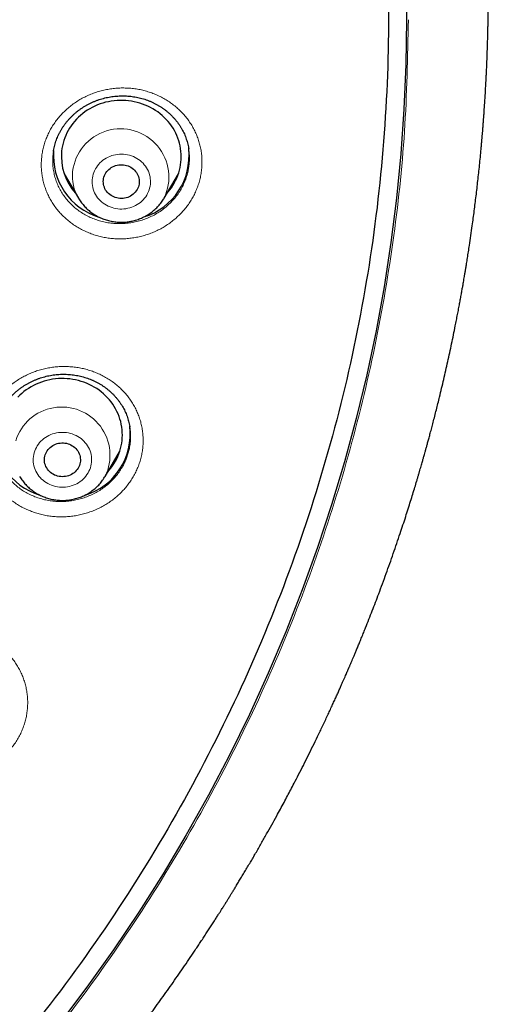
# Model space of a CAD drawing. Header units: millimetres. Extents: x 8 to 436, y 12 to 764.
# Tile 497 of 656: x 268 to 279, y 685 to 710. Entities that reach past the tile are written whole.
import ezdxf

# ---------------------------------------------------------------- set-up
doc = ezdxf.new("R2010")
doc.units = ezdxf.units.MM

msp = doc.modelspace()

# ---------------------------------------------------------------- linework, layer by layer
at = {"color": 7, "linetype": 'Continuous', "lineweight": 30}
for p, q in [((272.001, 706.718), (272, 706.724)), ((268.885, 706.096), (269.245, 705.487)), ((271.384, 705.487), (271.744, 706.096)), ((269.912, 698.531), (270.271, 699.141)), ((269.912, 698.531), (269.911, 698.529))]:
    msp.add_line(p, q, dxfattribs=at)
at = {"color": 252, "linetype": 'Continuous', "lineweight": 0}
for p, q in [((271.641, 705.869), (271.571, 705.804)), ((270.17, 698.915), (270.1, 698.849))]:
    msp.add_line(p, q, dxfattribs=at)
at = {"color": 7, "linetype": 'Continuous', "lineweight": 30, "flags": 128}
for points in [[(277.434, 711.069), (277.45, 709.951), (277.434, 708.833), (277.388, 707.716), (277.31, 706.6), (277.201, 705.486), (277.061, 704.376), (276.89, 703.27), (276.689, 702.168), (276.457, 701.071), (276.194, 699.981), (275.901, 698.897), (275.578, 697.821), (275.226, 696.753), (274.843, 695.694), (274.431, 694.645), (273.99, 693.607), (273.521, 692.579), (273.023, 691.564), (272.496, 690.561), (271.942, 689.572), (271.361, 688.596), (270.752, 687.635), (270.118, 686.69), (269.457, 685.76), (268.77, 684.847)], [(271.459, 705.613), (271.483, 705.64), (271.527, 705.694), (271.568, 705.75), (271.606, 705.808), (271.642, 705.867), (271.674, 705.929), (271.703, 705.991), (271.729, 706.055), (271.751, 706.119), (271.77, 706.185), (271.786, 706.252), (271.799, 706.319), (271.807, 706.386), (271.813, 706.454), (271.815, 706.522), (271.813, 706.59), (271.808, 706.658), (271.799, 706.726), (271.787, 706.793), (271.772, 706.86), (271.753, 706.925), (271.73, 706.99), (271.705, 707.054), (271.676, 707.116), (271.644, 707.178), (271.609, 707.237), (271.571, 707.295), (271.529, 707.351), (271.486, 707.405), (271.439, 707.458), (271.39, 707.507), (271.338, 707.555), (271.284, 707.6), (271.227, 707.643), (271.169, 707.683), (271.108, 707.721), (271.046, 707.755), (270.981, 707.787), (270.916, 707.816), (270.849, 707.842), (270.78, 707.864), (270.711, 707.884), (270.641, 707.9), (270.569, 707.913), (270.498, 707.923), (270.426, 707.93), (270.353, 707.934), (270.281, 707.934), (270.208, 707.93), (270.136, 707.924), (270.064, 707.914), (269.993, 707.901), (269.923, 707.885), (269.853, 707.866), (269.785, 707.843), (269.718, 707.818), (269.652, 707.789), (269.588, 707.757), (269.525, 707.723), (269.464, 707.686), (269.406, 707.646), (269.349, 707.603), (269.295, 707.558), (269.243, 707.511), (269.193, 707.461), (269.147, 707.409), (269.102, 707.355), (269.061, 707.299), (269.023, 707.241), (268.987, 707.181), (268.955, 707.12), (268.926, 707.058), (268.9, 706.994), (268.878, 706.93), (268.859, 706.864), (268.843, 706.797), (268.831, 706.73), (268.822, 706.663), (268.822, 706.663)], [(269.867, 705.943), (269.872, 705.98), (269.882, 706.017), (269.894, 706.052), (269.91, 706.087), (269.929, 706.12), (269.951, 706.151), (269.976, 706.18), (270.003, 706.207), (270.033, 706.232), (270.065, 706.254), (270.099, 706.273), (270.135, 706.29), (270.172, 706.303), (270.21, 706.313), (270.25, 706.32), (270.289, 706.324), (270.329, 706.325), (270.369, 706.322), (270.408, 706.316), (270.446, 706.306), (270.484, 706.294), (270.52, 706.278), (270.555, 706.26), (270.587, 706.238), (270.618, 706.214), (270.646, 706.188), (270.672, 706.159), (270.695, 706.129), (270.714, 706.096), (270.731, 706.062), (270.745, 706.027), (270.755, 705.991), (270.761, 705.954), (270.764, 705.917), (270.764, 705.879), (270.76, 705.842), (270.753, 705.805), (270.742, 705.769), (270.728, 705.734), (270.71, 705.701), (270.69, 705.668), (270.666, 705.638), (270.64, 705.61), (270.611, 705.584), (270.58, 705.561), (270.547, 705.54), (270.512, 705.522), (270.476, 705.507), (270.438, 705.495), (270.399, 705.487), (270.36, 705.481), (270.32, 705.479), (270.28, 705.48), (270.241, 705.485), (270.202, 705.493), (270.164, 705.504), (270.127, 705.518), (270.092, 705.535), (270.058, 705.555), (270.026, 705.577), (269.997, 705.603), (269.97, 705.63), (269.946, 705.66), (269.924, 705.691), (269.906, 705.725), (269.891, 705.759), (269.879, 705.795), (269.871, 705.832), (269.866, 705.869), (269.865, 705.906), (269.867, 705.943)], [(269.987, 698.657), (270.007, 698.681), (270.052, 698.735), (270.093, 698.791), (270.132, 698.848), (270.167, 698.908), (270.2, 698.969), (270.229, 699.031), (270.255, 699.095), (270.278, 699.159), (270.297, 699.225), (270.313, 699.291), (270.325, 699.359), (270.335, 699.426), (270.34, 699.494), (270.342, 699.562), (270.341, 699.63), (270.336, 699.698), (270.327, 699.766), (270.316, 699.833), (270.3, 699.9), (270.282, 699.965), (270.259, 700.03), (270.234, 700.094), (270.205, 700.157), (270.174, 700.218), (270.139, 700.278), (270.101, 700.336), (270.06, 700.392), (270.016, 700.446), (269.969, 700.498), (269.92, 700.549), (269.869, 700.596), (269.815, 700.642), (269.758, 700.685), (269.7, 700.725), (269.639, 700.763), (269.577, 700.797), (269.513, 700.829), (269.447, 700.858), (269.38, 700.884), (269.312, 700.907), (269.243, 700.927), (269.173, 700.943), (269.101, 700.957), (269.03, 700.967), (268.958, 700.974), (268.885, 700.977), (268.813, 700.978), (268.74, 700.975), (268.668, 700.969), (268.596, 700.959), (268.525, 700.946), (268.455, 700.93), (268.385, 700.911), (268.317, 700.889), (268.249, 700.863), (268.184, 700.835), (268.119, 700.804), (268.057, 700.769), (267.996, 700.732), (267.937, 700.692), (267.88, 700.65), (267.826, 700.605), (267.774, 700.558), (267.724, 700.508)], [(268.412, 699.069), (268.425, 699.104), (268.441, 699.138), (268.461, 699.171), (268.484, 699.201), (268.509, 699.23), (268.537, 699.257), (268.567, 699.281), (268.6, 699.302), (268.634, 699.321), (268.671, 699.337), (268.708, 699.35), (268.746, 699.359), (268.786, 699.366), (268.825, 699.369), (268.865, 699.368), (268.905, 699.365), (268.944, 699.358), (268.982, 699.348), (269.02, 699.335), (269.055, 699.318), (269.09, 699.299), (269.122, 699.277), (269.152, 699.253), (269.18, 699.226), (269.205, 699.197), (269.227, 699.166), (269.246, 699.133), (269.262, 699.099), (269.275, 699.063), (269.284, 699.027), (269.29, 698.99), (269.292, 698.953), (269.291, 698.915), (269.286, 698.878), (269.278, 698.841), (269.267, 698.806), (269.252, 698.771), (269.234, 698.738), (269.213, 698.706), (269.188, 698.676), (269.162, 698.648), (269.132, 698.623), (269.101, 698.6), (269.067, 698.58), (269.032, 698.563), (268.995, 698.548), (268.957, 698.537), (268.918, 698.529), (268.879, 698.525), (268.839, 698.523), (268.799, 698.525), (268.76, 698.53), (268.721, 698.539), (268.683, 698.55), (268.647, 698.565), (268.612, 698.583), (268.578, 698.603), (268.547, 698.627), (268.518, 698.652), (268.492, 698.681), (268.468, 698.711), (268.448, 698.743), (268.43, 698.776), (268.416, 698.811), (268.405, 698.847), (268.397, 698.884), (268.393, 698.921), (268.392, 698.958), (268.395, 698.996), (268.402, 699.033), (268.412, 699.069)]]:
    msp.add_lwpolyline(points, dxfattribs=at)
at = {"color": 252, "linetype": 'Continuous', "lineweight": 0, "flags": 128}
for points in [[(271.042, 705.835), (271.045, 705.882), (271.044, 705.929), (271.041, 705.977), (271.034, 706.024), (271.023, 706.07), (271.009, 706.115), (270.992, 706.16), (270.971, 706.203), (270.947, 706.245), (270.921, 706.285), (270.891, 706.324), (270.859, 706.36), (270.824, 706.394), (270.786, 706.426), (270.747, 706.455), (270.705, 706.482), (270.662, 706.506), (270.617, 706.527), (270.57, 706.545), (270.522, 706.56), (270.473, 706.572), (270.424, 706.581), (270.374, 706.586), (270.323, 706.588), (270.273, 706.587), (270.223, 706.583), (270.173, 706.575), (270.124, 706.565), (270.076, 706.551), (270.029, 706.534), (269.983, 706.513), (269.939, 706.491), (269.896, 706.465), (269.856, 706.436), (269.818, 706.405), (269.782, 706.372), (269.749, 706.336), (269.718, 706.299), (269.691, 706.259), (269.666, 706.218), (269.644, 706.175), (269.626, 706.131), (269.611, 706.086), (269.599, 706.04), (269.591, 705.993), (269.586, 705.946), (269.584, 705.898), (269.586, 705.851), (269.592, 705.804), (269.601, 705.757), (269.613, 705.711), (269.629, 705.666), (269.648, 705.622), (269.67, 705.58), (269.695, 705.539), (269.723, 705.499), (269.754, 705.462), (269.788, 705.427), (269.824, 705.394), (269.862, 705.363), (269.903, 705.335), (269.946, 705.31), (269.99, 705.287), (270.036, 705.268), (270.083, 705.251), (270.131, 705.238), (270.181, 705.227), (270.23, 705.22), (270.281, 705.216), (270.331, 705.216), (270.382, 705.218), (270.432, 705.224), (270.481, 705.234), (270.53, 705.246), (270.577, 705.261), (270.624, 705.28), (270.669, 705.302), (270.712, 705.326), (270.753, 705.353), (270.792, 705.383), (270.829, 705.415), (270.864, 705.45), (270.896, 705.486), (270.925, 705.525), (270.951, 705.565), (270.974, 705.607), (270.994, 705.651), (271.011, 705.696), (271.025, 705.741), (271.035, 705.788), (271.042, 705.835)], [(269.541, 698.747), (269.554, 698.793), (269.564, 698.839), (269.57, 698.886), (269.573, 698.933), (269.572, 698.981), (269.567, 699.028), (269.56, 699.075), (269.549, 699.121), (269.534, 699.166), (269.516, 699.211), (269.495, 699.254), (269.471, 699.295), (269.444, 699.335), (269.414, 699.373), (269.381, 699.409), (269.346, 699.443), (269.308, 699.475), (269.268, 699.504), (269.226, 699.53), (269.182, 699.554), (269.137, 699.574), (269.09, 699.592), (269.042, 699.606), (268.993, 699.618), (268.944, 699.626), (268.893, 699.631), (268.843, 699.632), (268.793, 699.631), (268.742, 699.626), (268.693, 699.618), (268.644, 699.607), (268.596, 699.592), (268.549, 699.575), (268.503, 699.554), (268.46, 699.531), (268.418, 699.505), (268.378, 699.476), (268.34, 699.444), (268.304, 699.411), (268.272, 699.375), (268.242, 699.337), (268.214, 699.297), (268.19, 699.255), (268.169, 699.212), (268.151, 699.168), (268.136, 699.123), (268.125, 699.076), (268.117, 699.03), (268.113, 698.982), (268.112, 698.935), (268.114, 698.888), (268.12, 698.841), (268.13, 698.794), (268.143, 698.748), (268.159, 698.703), (268.178, 698.66), (268.201, 698.617), (268.227, 698.577), (268.255, 698.537), (268.287, 698.5), (268.321, 698.465), (268.357, 698.433), (268.396, 698.403), (268.437, 698.375), (268.48, 698.35), (268.525, 698.328), (268.571, 698.309), (268.618, 698.293), (268.667, 698.28), (268.716, 698.27), (268.766, 698.263), (268.816, 698.26), (268.867, 698.26), (268.917, 698.263), (268.967, 698.27), (269.016, 698.279), (269.065, 698.292), (269.112, 698.308), (269.158, 698.327), (269.203, 698.349), (269.246, 698.374), (269.287, 698.402), (269.326, 698.432), (269.363, 698.464), (269.397, 698.499), (269.428, 698.536), (269.457, 698.575), (269.483, 698.616), (269.505, 698.658), (269.525, 698.702), (269.541, 698.747)]]:
    msp.add_lwpolyline(points, dxfattribs=at)
at = {"color": 252, "linetype": 'Continuous', "lineweight": 0}
for centre, radius, start, end in [((270.298, 706.015), 1.208, 334.0503, 173.283), ((270.185, 706.044), 1.093, 174.1251, 210.7579), ((268.825, 699.058), 1.208, 334.1212, 162.5289)]:
    msp.add_arc(centre, radius, start, end, dxfattribs=at)
at = {"color": 7, "linetype": 'Continuous', "lineweight": 30}
for centre, radius, start, end in [((270.216, 706.547), 1.599, 175.1867, 253.2527), ((270.171, 706.528), 1.355, 174.2934, 222.4398), ((270.415, 706.545), 1.596, 287.0064, 6.3352), ((268.738, 699.587), 1.593, 173.678, 253.2253), ((268.946, 699.587), 1.593, 286.8609, 7.2172)]:
    msp.add_arc(centre, radius, start, end, dxfattribs=at)
for points, knots in [([(228.82, 667.839), (227.618, 667.945), (225.213, 668.158), (221.655, 668.822), (218.163, 669.733), (214.788, 670.9), (211.549, 672.303), (208.463, 673.927), (205.522, 675.774), (202.745, 677.831), (200.147, 680.088), (197.747, 682.528), (195.557, 685.138), (193.592, 687.902), (191.863, 690.802), (190.383, 693.82), (189.158, 696.939), (188.198, 700.138), (187.508, 703.397), (187.093, 706.698), (186.954, 710.019), (187.093, 713.34), (187.508, 716.641), (188.198, 719.901), (189.158, 723.1), (190.383, 726.218), (191.863, 729.236), (193.592, 732.136), (195.557, 734.9), (197.747, 737.51), (200.147, 739.951), (202.745, 742.207), (205.522, 744.265), (208.463, 746.111), (211.549, 747.735), (214.762, 749.127), (218.08, 750.277), (221.484, 751.179), (224.953, 751.828), (228.466, 752.218), (232, 752.349), (235.534, 752.218), (239.047, 751.828), (242.516, 751.179), (245.92, 750.277), (249.238, 749.127), (252.451, 747.735), (255.537, 746.111), (258.478, 744.265), (261.255, 742.207), (263.853, 739.951), (266.253, 737.51), (268.443, 734.9), (270.408, 732.136), (272.137, 729.236), (273.617, 726.218), (274.842, 723.1), (275.802, 719.901), (276.492, 716.641), (276.907, 713.34), (277.046, 710.019), (276.907, 706.698), (276.492, 703.397), (275.802, 700.138), (274.842, 696.939), (273.617, 693.82), (272.137, 690.802), (270.408, 687.902), (268.443, 685.138), (266.253, 682.528), (263.853, 680.088), (261.255, 677.831), (258.478, 675.774), (255.537, 673.927), (252.451, 672.303), (249.212, 670.9), (245.837, 669.733), (242.345, 668.822), (238.787, 668.158), (236.382, 667.945), (235.18, 667.839)], [0, 0, 0, 0, 0.013106, 0.026212, 0.039318, 0.052424, 0.065212, 0.078, 0.090788, 0.103576, 0.116364, 0.129151, 0.141939, 0.154727, 0.167515, 0.180303, 0.193091, 0.205879, 0.218667, 0.231454, 0.244242, 0.25703, 0.269818, 0.282606, 0.295394, 0.308182, 0.32097, 0.333758, 0.346545, 0.359333, 0.372121, 0.384909, 0.397697, 0.410485, 0.423273, 0.436061, 0.448848, 0.461636, 0.474424, 0.487212, 0.5, 0.512788, 0.525576, 0.538364, 0.551152, 0.563939, 0.576727, 0.589515, 0.602303, 0.615091, 0.627879, 0.640667, 0.653455, 0.666242, 0.67903, 0.691818, 0.704606, 0.717394, 0.730182, 0.74297, 0.755758, 0.768546, 0.781333, 0.794121, 0.806909, 0.819697, 0.832485, 0.845273, 0.858061, 0.870849, 0.883636, 0.896424, 0.909212, 0.922, 0.934788, 0.947576, 0.960682, 0.973788, 0.986894, 1, 1, 1, 1]), ([(253.574, 670.696), (253.586, 670.702), (253.728, 670.77), (253.994, 670.901), (254.37, 671.087), (254.722, 671.267), (255.053, 671.439), (255.364, 671.603), (255.663, 671.764), (255.953, 671.922), (256.232, 672.077), (256.5, 672.228), (256.759, 672.376), (257.007, 672.521), (257.246, 672.661), (257.475, 672.797), (257.694, 672.929), (257.899, 673.054), (258.092, 673.173), (258.272, 673.285), (258.444, 673.393), (258.607, 673.497), (258.766, 673.599), (258.92, 673.698), (259.068, 673.794), (259.207, 673.885), (259.337, 673.971), (259.457, 674.051), (259.571, 674.127), (259.678, 674.199), (259.777, 674.267), (259.866, 674.327), (259.944, 674.381), (260.012, 674.427), (260.069, 674.467), (260.12, 674.501), (260.168, 674.535), (260.22, 674.571), (260.277, 674.611), (260.325, 674.645), (260.363, 674.671), (260.389, 674.689), (260.412, 674.706), (260.431, 674.719), (260.443, 674.727), (260.45, 674.732), (260.459, 674.738), (260.476, 674.75), (260.503, 674.769), (260.538, 674.794), (260.581, 674.825), (260.632, 674.861), (260.691, 674.903), (260.76, 674.952), (260.837, 675.007), (260.922, 675.069), (261.016, 675.137), (261.118, 675.211), (261.227, 675.291), (261.343, 675.377), (261.467, 675.469), (261.659, 675.613), (261.915, 675.806), (262.227, 676.047), (262.57, 676.315), (262.942, 676.612), (263.34, 676.937), (263.726, 677.261), (264.103, 677.582), (264.466, 677.9), (264.818, 678.213), (265.157, 678.522), (265.489, 678.829), (265.848, 679.169), (266.234, 679.543), (266.645, 679.951), (267.047, 680.361), (267.342, 680.669), (267.536, 680.874), (267.629, 680.974), (267.718, 681.069), (267.795, 681.152), (267.858, 681.221), (267.91, 681.277), (267.956, 681.328), (267.997, 681.372), (268.032, 681.411), (268.062, 681.443), (268.086, 681.47), (268.104, 681.49), (268.117, 681.504), (268.129, 681.518), (268.145, 681.535), (268.171, 681.564), (268.209, 681.606), (268.258, 681.661), (268.314, 681.723), (268.377, 681.794), (268.446, 681.871), (268.522, 681.957), (268.601, 682.048), (268.684, 682.143), (268.77, 682.241), (268.86, 682.345), (268.951, 682.451), (269.041, 682.557), (269.209, 682.755), (269.45, 683.043), (269.762, 683.425), (270.065, 683.804), (270.36, 684.181), (270.648, 684.557), (270.934, 684.938), (271.219, 685.328), (271.506, 685.728), (271.793, 686.138), (272.006, 686.451), (272.148, 686.662), (272.219, 686.768), (272.29, 686.874), (272.361, 686.981), (272.431, 687.088), (272.499, 687.192), (272.565, 687.294), (272.627, 687.39), (272.685, 687.481), (272.737, 687.562), (272.783, 687.635), (272.821, 687.695), (272.851, 687.743), (272.876, 687.782), (272.896, 687.814), (272.912, 687.84), (272.924, 687.859), (272.935, 687.876), (272.946, 687.895), (272.962, 687.919), (272.981, 687.95), (273.004, 687.988), (273.034, 688.035), (273.07, 688.094), (273.113, 688.165), (273.163, 688.245), (273.217, 688.335), (273.277, 688.434), (273.341, 688.54), (273.408, 688.652), (273.476, 688.766), (273.544, 688.881), (273.611, 688.994), (273.702, 689.151), (273.816, 689.349), (273.951, 689.586), (274.079, 689.816), (274.194, 690.023), (274.296, 690.21), (274.386, 690.377), (274.472, 690.538), (274.556, 690.698), (274.65, 690.877), (274.755, 691.08), (274.872, 691.309), (274.99, 691.544), (275.109, 691.785), (275.23, 692.032), (275.352, 692.288), (275.454, 692.503), (275.533, 692.673), (275.588, 692.793), (275.641, 692.909), (275.691, 693.018), (275.737, 693.12), (275.779, 693.214), (275.817, 693.301), (275.853, 693.381), (275.885, 693.453), (275.913, 693.518), (275.938, 693.576), (275.96, 693.626), (275.979, 693.669), (275.993, 693.702), (276.003, 693.726), (276.011, 693.745), (276.02, 693.765), (276.031, 693.79), (276.044, 693.821), (276.059, 693.857), (276.079, 693.903), (276.104, 693.961), (276.133, 694.031), (276.167, 694.11), (276.203, 694.198), (276.243, 694.295), (276.287, 694.4), (276.333, 694.512), (276.38, 694.629), (276.469, 694.849), (276.596, 695.171), (276.768, 695.622), (276.944, 696.099), (277.122, 696.602), (277.261, 697.008), (277.363, 697.316), (277.43, 697.522), (277.493, 697.719), (277.552, 697.907), (277.608, 698.086), (277.66, 698.256), (277.701, 698.392), (277.732, 698.497), (277.755, 698.573), (277.776, 698.647), (277.797, 698.718), (277.816, 698.784), (277.834, 698.846), (277.85, 698.901), (277.863, 698.948), (277.875, 698.99), (277.887, 699.033), (277.902, 699.085), (277.92, 699.148), (277.94, 699.221), (277.963, 699.303), (277.988, 699.396), (278.017, 699.501), (278.048, 699.618), (278.083, 699.747), (278.12, 699.888), (278.159, 700.039), (278.199, 700.196), (278.238, 700.355), (278.301, 700.609), (278.384, 700.957), (278.485, 701.4), (278.582, 701.846), (278.653, 702.192), (278.701, 702.436), (278.728, 702.577), (278.755, 702.715), (278.78, 702.847), (278.803, 702.972), (278.824, 703.089), (278.843, 703.198), (278.861, 703.296), (278.876, 703.382), (278.889, 703.458), (278.899, 703.517), (278.906, 703.562), (278.912, 703.594), (278.916, 703.62), (278.92, 703.643), (278.924, 703.669), (278.93, 703.704), (278.937, 703.747), (278.946, 703.798), (278.955, 703.856), (278.966, 703.922), (278.977, 703.995), (278.989, 704.072), (279.001, 704.15), (279.014, 704.229), (279.046, 704.445), (279.092, 704.759), (279.147, 705.171), (279.194, 705.546), (279.238, 705.927), (279.28, 706.316), (279.309, 706.613), (279.327, 706.813), (279.336, 706.911), (279.344, 707.003), (279.351, 707.086), (279.357, 707.158), (279.362, 707.219), (279.366, 707.269), (279.369, 707.308), (279.371, 707.335), (279.372, 707.353), (279.373, 707.366), (279.375, 707.384), (279.377, 707.408), (279.379, 707.44), (279.383, 707.496), (279.389, 707.576), (279.397, 707.692), (279.407, 707.828), (279.417, 707.986), (279.427, 708.155), (279.437, 708.334), (279.446, 708.5), (279.453, 708.65), (279.459, 708.783), (279.465, 708.919), (279.47, 709.059), (279.475, 709.202), (279.479, 709.323), (279.482, 709.419), (279.484, 709.489), (279.485, 709.555), (279.487, 709.617), (279.488, 709.676), (279.489, 709.729), (279.49, 709.772), (279.491, 709.804), (279.491, 709.826), (279.492, 709.845), (279.492, 709.868), (279.492, 709.898), (279.493, 709.937), (279.494, 709.986), (279.495, 710.046), (279.496, 710.118), (279.496, 710.194), (279.497, 710.285), (279.498, 710.382), (279.498, 710.476), (279.499, 710.554), (279.499, 710.616), (279.499, 710.668), (279.499, 710.711), (279.498, 710.747), (279.498, 710.78), (279.498, 710.799), (279.498, 710.809)], [0, 0, 0, 0, 0.000773, 0.009123, 0.017231, 0.025098, 0.032097, 0.038892, 0.045485, 0.051874, 0.05806, 0.064043, 0.069823, 0.0754, 0.080773, 0.085943, 0.09091, 0.095674, 0.099979, 0.104104, 0.108047, 0.11181, 0.115393, 0.119046, 0.12249, 0.125724, 0.128749, 0.131565, 0.134171, 0.136755, 0.139094, 0.141188, 0.143037, 0.144641, 0.146, 0.147083, 0.148215, 0.149455, 0.150804, 0.152262, 0.152876, 0.153507, 0.154113, 0.154559, 0.154836, 0.154952, 0.155049, 0.155484, 0.156169, 0.15699, 0.15801, 0.159228, 0.160644, 0.16229, 0.164141, 0.166198, 0.168461, 0.170929, 0.173553, 0.176376, 0.179397, 0.182615, 0.190424, 0.198137, 0.205754, 0.215987, 0.226041, 0.235917, 0.245615, 0.255134, 0.26431, 0.273314, 0.282172, 0.290964, 0.302472, 0.313875, 0.325174, 0.336369, 0.339111, 0.341847, 0.344467, 0.346827, 0.348499, 0.350011, 0.351363, 0.352555, 0.353586, 0.354457, 0.355168, 0.355719, 0.356039, 0.356331, 0.356784, 0.357407, 0.358663, 0.360119, 0.361775, 0.363632, 0.365688, 0.367945, 0.370401, 0.372829, 0.375425, 0.378171, 0.38094, 0.383704, 0.386464, 0.396281, 0.40604, 0.415741, 0.425133, 0.434471, 0.443885, 0.453478, 0.463248, 0.473197, 0.483325, 0.485848, 0.488381, 0.490926, 0.493481, 0.496047, 0.498567, 0.50091, 0.503275, 0.505419, 0.507341, 0.509042, 0.510521, 0.511584, 0.512493, 0.513248, 0.513849, 0.514297, 0.514618, 0.515038, 0.515622, 0.516352, 0.517225, 0.518243, 0.519686, 0.521345, 0.52322, 0.525312, 0.52762, 0.530144, 0.532722, 0.535422, 0.538088, 0.540716, 0.543305, 0.548944, 0.554388, 0.559639, 0.564696, 0.568602, 0.572384, 0.576041, 0.579592, 0.583215, 0.588146, 0.593287, 0.598638, 0.603942, 0.609439, 0.615126, 0.621006, 0.623708, 0.626412, 0.62897, 0.631365, 0.633599, 0.635671, 0.637581, 0.639329, 0.640915, 0.642339, 0.643601, 0.644702, 0.64564, 0.646403, 0.646858, 0.647206, 0.647633, 0.64818, 0.648849, 0.649638, 0.650548, 0.651879, 0.653404, 0.655124, 0.657039, 0.659149, 0.661412, 0.663862, 0.666437, 0.669011, 0.678175, 0.68729, 0.698079, 0.7088, 0.719452, 0.723982, 0.728346, 0.732512, 0.736479, 0.740248, 0.743818, 0.74719, 0.748844, 0.750445, 0.751994, 0.753491, 0.754905, 0.756145, 0.757374, 0.758352, 0.759121, 0.75997, 0.76108, 0.762393, 0.763912, 0.765638, 0.767569, 0.769707, 0.772182, 0.774887, 0.77782, 0.780982, 0.784286, 0.787596, 0.79091, 0.800045, 0.809211, 0.818408, 0.827636, 0.830543, 0.833453, 0.836343, 0.83906, 0.841577, 0.844028, 0.846253, 0.848253, 0.850028, 0.851577, 0.852901, 0.853665, 0.854327, 0.854864, 0.855267, 0.855752, 0.856463, 0.857397, 0.8584, 0.859574, 0.86092, 0.862438, 0.864038, 0.865638, 0.867237, 0.868836, 0.87888, 0.886418, 0.893976, 0.901694, 0.909594, 0.917675, 0.919694, 0.921723, 0.923626, 0.925307, 0.926768, 0.927988, 0.928995, 0.929789, 0.930369, 0.930638, 0.930857, 0.931203, 0.931696, 0.932336, 0.933111, 0.935079, 0.937177, 0.940133, 0.943312, 0.946716, 0.950326, 0.954122, 0.956707, 0.959372, 0.962116, 0.964939, 0.967841, 0.970739, 0.97222, 0.973625, 0.974953, 0.976204, 0.977379, 0.978478, 0.97942, 0.979988, 0.980403, 0.980715, 0.981159, 0.981767, 0.982538, 0.983473, 0.984707, 0.986145, 0.987752, 0.989308, 0.991565, 0.993592, 0.994974, 0.996224, 0.997342, 0.998088, 0.998759, 0.999384, 1, 1, 1, 1]), ([(268.617, 706.653), (268.618, 706.663), (268.623, 706.695), (268.634, 706.749), (268.65, 706.815), (268.67, 706.881), (268.692, 706.945), (268.717, 707.009), (268.745, 707.072), (268.776, 707.134), (268.81, 707.194), (268.846, 707.254), (268.885, 707.311), (268.926, 707.367), (268.97, 707.422), (269.017, 707.475), (269.066, 707.526), (269.117, 707.575), (269.17, 707.622), (269.225, 707.667), (269.282, 707.709), (269.341, 707.75), (269.402, 707.787), (269.464, 707.823), (269.528, 707.857), (269.594, 707.888), (269.661, 707.916), (269.729, 707.942), (269.797, 707.964), (269.867, 707.984), (269.937, 708.002), (270.008, 708.016), (270.079, 708.028), (270.152, 708.037), (270.225, 708.043), (270.298, 708.047), (270.371, 708.047), (270.443, 708.045), (270.515, 708.04), (270.586, 708.031), (270.657, 708.021), (270.728, 708.007), (270.798, 707.99), (270.868, 707.971), (270.936, 707.949), (271.003, 707.924), (271.069, 707.897), (271.133, 707.867), (271.196, 707.834), (271.257, 707.8), (271.317, 707.762), (271.374, 707.723), (271.43, 707.681), (271.484, 707.637), (271.536, 707.59), (271.585, 707.542), (271.633, 707.491), (271.678, 707.439), (271.72, 707.385), (271.76, 707.33), (271.797, 707.273), (271.832, 707.214), (271.864, 707.154), (271.893, 707.093), (271.919, 707.03), (271.942, 706.966), (271.962, 706.902), (271.98, 706.837), (271.993, 706.777), (271.999, 706.74), (272.001, 706.724)], [0, 0, 0, 0, 0.006718, 0.021726, 0.036713, 0.051686, 0.066652, 0.081616, 0.096587, 0.111569, 0.126551, 0.141495, 0.15634, 0.171234, 0.186162, 0.201107, 0.216047, 0.230959, 0.245826, 0.260627, 0.275403, 0.290101, 0.3049, 0.319772, 0.334687, 0.349613, 0.364507, 0.379335, 0.394066, 0.408713, 0.42338, 0.43814, 0.452984, 0.467882, 0.482799, 0.497696, 0.512535, 0.527285, 0.541936, 0.556608, 0.571384, 0.586222, 0.601102, 0.616005, 0.630907, 0.645783, 0.660615, 0.67539, 0.690161, 0.70502, 0.719883, 0.734755, 0.749639, 0.764542, 0.779469, 0.794425, 0.809416, 0.824408, 0.839349, 0.854288, 0.869236, 0.884199, 0.899181, 0.914188, 0.929227, 0.944301, 0.959387, 0.974411, 0.989456, 1, 1, 1, 1]), ([(271.642, 705.87), (271.639, 705.867), (271.619, 705.847), (271.595, 705.825), (271.574, 705.806), (271.571, 705.803)], [0, 0, 0, 0, 0.129897, 0.875987, 1, 1, 1, 1]), ([(269.071, 705.782), (269.063, 705.789), (269.038, 705.811), (269.015, 705.834), (268.998, 705.851)], [0, 0, 0, 0, 0.310638, 1, 1, 1, 1]), ([(269.246, 705.485), (269.248, 705.482), (269.26, 705.461), (269.284, 705.424), (269.319, 705.374), (269.357, 705.327), (269.397, 705.281), (269.44, 705.238), (269.484, 705.196), (269.531, 705.157), (269.58, 705.12), (269.631, 705.086), (269.683, 705.054), (269.737, 705.025), (269.793, 704.998), (269.85, 704.974), (269.908, 704.953), (269.967, 704.934), (270.028, 704.919), (270.089, 704.906), (270.15, 704.897), (270.212, 704.89), (270.274, 704.887), (270.337, 704.886), (270.399, 704.889), (270.461, 704.894), (270.523, 704.903), (270.584, 704.915), (270.645, 704.929), (270.704, 704.947), (270.763, 704.968), (270.82, 704.991), (270.877, 705.017), (270.932, 705.046), (270.985, 705.077), (271.036, 705.111), (271.086, 705.148), (271.133, 705.187), (271.179, 705.228), (271.222, 705.271), (271.263, 705.316), (271.302, 705.364), (271.338, 705.413), (271.365, 705.454), (271.379, 705.479), (271.384, 705.486)], [0, 0, 0, 0, 0.00489, 0.028625, 0.052382, 0.076165, 0.099974, 0.12381, 0.147673, 0.171563, 0.19548, 0.219424, 0.243394, 0.267388, 0.291406, 0.315447, 0.339508, 0.363589, 0.387687, 0.4118, 0.435928, 0.460068, 0.484217, 0.508375, 0.532538, 0.556704, 0.580872, 0.605038, 0.6292, 0.653357, 0.677506, 0.701645, 0.725771, 0.749883, 0.773978, 0.798053, 0.822108, 0.846141, 0.870149, 0.894131, 0.918086, 0.942014, 0.965913, 0.989784, 1, 1, 1, 1]), ([(267.2, 699.93), (267.203, 699.941), (267.214, 699.973), (267.234, 700.026), (267.26, 700.089), (267.29, 700.151), (267.322, 700.211), (267.357, 700.271), (267.395, 700.329), (267.435, 700.385), (267.478, 700.44), (267.524, 700.494), (267.572, 700.545), (267.622, 700.595), (267.674, 700.642), (267.728, 700.688), (267.785, 700.731), (267.843, 700.773), (267.903, 700.812), (267.965, 700.849), (268.028, 700.883), (268.092, 700.914), (268.158, 700.943), (268.225, 700.97), (268.294, 700.994), (268.363, 701.015), (268.434, 701.034), (268.505, 701.049), (268.577, 701.062), (268.648, 701.073), (268.72, 701.08), (268.792, 701.084), (268.864, 701.086), (268.937, 701.085), (269.01, 701.081), (269.082, 701.074), (269.155, 701.064), (269.226, 701.051), (269.296, 701.036), (269.365, 701.018), (269.433, 700.998), (269.5, 700.974), (269.566, 700.948), (269.632, 700.919), (269.695, 700.888), (269.758, 700.854), (269.818, 700.818), (269.877, 700.78), (269.933, 700.739), (269.988, 700.696), (270.041, 700.651), (270.091, 700.604), (270.139, 700.554), (270.185, 700.503), (270.229, 700.45), (270.27, 700.396), (270.308, 700.339), (270.344, 700.281), (270.377, 700.222), (270.408, 700.161), (270.435, 700.1), (270.46, 700.037), (270.481, 699.973), (270.5, 699.909), (270.515, 699.843), (270.525, 699.794), (270.529, 699.766), (270.53, 699.76)], [0, 0, 0, 0, 0.007651, 0.023468, 0.039241, 0.054987, 0.070713, 0.086428, 0.102139, 0.117856, 0.133585, 0.149316, 0.165024, 0.180609, 0.196248, 0.211927, 0.227627, 0.243326, 0.259, 0.274629, 0.290195, 0.305702, 0.321194, 0.336759, 0.352405, 0.368099, 0.383809, 0.39949, 0.415105, 0.430621, 0.446039, 0.461486, 0.477033, 0.492674, 0.508373, 0.524097, 0.539804, 0.555454, 0.571014, 0.586464, 0.601932, 0.617522, 0.633181, 0.648888, 0.664622, 0.680361, 0.696078, 0.711752, 0.727366, 0.742979, 0.75869, 0.774408, 0.790139, 0.805886, 0.821655, 0.837451, 0.853281, 0.869149, 0.885021, 0.900839, 0.916653, 0.932474, 0.948308, 0.964158, 0.98003, 0.995927, 1, 1, 1, 1]), ([(270.171, 698.916), (270.168, 698.913), (270.148, 698.893), (270.125, 698.871), (270.103, 698.852), (270.1, 698.849)], [0, 0, 0, 0, 0.124137, 0.866467, 1, 1, 1, 1]), ([(267.773, 698.531), (267.775, 698.527), (267.787, 698.505), (267.812, 698.467), (267.847, 698.418), (267.885, 698.371), (267.925, 698.325), (267.968, 698.282), (268.012, 698.24), (268.059, 698.201), (268.108, 698.164), (268.159, 698.13), (268.211, 698.098), (268.265, 698.068), (268.321, 698.042), (268.378, 698.018), (268.436, 697.997), (268.496, 697.978), (268.556, 697.963), (268.617, 697.95), (268.678, 697.941), (268.74, 697.934), (268.802, 697.931), (268.865, 697.93), (268.927, 697.933), (268.989, 697.939), (269.051, 697.947), (269.112, 697.959), (269.173, 697.974), (269.232, 697.991), (269.291, 698.012), (269.348, 698.035), (269.405, 698.061), (269.46, 698.09), (269.513, 698.122), (269.564, 698.156), (269.614, 698.192), (269.661, 698.231), (269.707, 698.272), (269.75, 698.315), (269.791, 698.361), (269.83, 698.408), (269.865, 698.457), (269.892, 698.498), (269.907, 698.522), (269.911, 698.529)], [0, 0, 0, 0, 0.005614, 0.029348, 0.053105, 0.076887, 0.100695, 0.124531, 0.148393, 0.172282, 0.196199, 0.220142, 0.244111, 0.268105, 0.292123, 0.316163, 0.340223, 0.364303, 0.388401, 0.412514, 0.436641, 0.46078, 0.484929, 0.509085, 0.533248, 0.557414, 0.58158, 0.605745, 0.629907, 0.654063, 0.678211, 0.702349, 0.726475, 0.750585, 0.774679, 0.798754, 0.822808, 0.84684, 0.870847, 0.894828, 0.918782, 0.942709, 0.966607, 0.990477, 1, 1, 1, 1])]:
    msp.add_open_spline(points, degree=3, knots=knots, dxfattribs=at)
at = {"color": 252, "linetype": 'Continuous', "lineweight": 0}
for points, knots in [([(277.499, 709.951), (277.48, 709.019), (277.442, 707.157), (277.138, 704.37), (276.654, 701.604), (275.977, 698.873), (275.113, 696.194), (274.065, 693.577), (272.837, 691.031), (271.432, 688.562), (269.855, 686.182), (268.118, 683.902), (266.229, 681.737), (264.23, 679.732), (262.138, 677.885), (259.965, 676.192), (257.678, 674.629), (255.299, 673.189), (253.639, 672.35), (252.811, 671.931)], [0, 0, 0, 0, 0.059647, 0.119293, 0.179195, 0.239108, 0.298754, 0.35839, 0.418037, 0.477683, 0.537584, 0.597497, 0.657143, 0.716779, 0.77332, 0.829847, 0.88658, 0.943426, 1, 1, 1, 1]), ([(268.323, 706.509), (268.323, 706.51), (268.327, 706.552), (268.339, 706.637), (268.366, 706.762), (268.402, 706.886), (268.447, 707.007), (268.5, 707.125), (268.561, 707.239), (268.631, 707.349), (268.708, 707.455), (268.792, 707.556), (268.883, 707.652), (268.981, 707.741), (269.085, 707.825), (269.195, 707.901), (269.31, 707.971), (269.429, 708.033), (269.553, 708.088), (269.68, 708.135), (269.81, 708.174), (269.942, 708.204), (270.076, 708.227), (270.211, 708.24), (270.347, 708.245), (270.483, 708.241), (270.618, 708.229), (270.752, 708.209), (270.883, 708.18), (271.012, 708.142), (271.139, 708.097), (271.261, 708.043), (271.379, 707.982), (271.492, 707.913), (271.6, 707.838), (271.702, 707.755), (271.798, 707.666), (271.887, 707.572), (271.969, 707.471), (272.044, 707.366), (272.11, 707.256), (272.169, 707.141), (272.219, 707.024), (272.26, 706.903), (272.293, 706.78), (272.316, 706.655), (272.331, 706.529), (272.336, 706.4), (272.332, 706.269), (272.318, 706.138), (272.295, 706.009), (272.263, 705.883), (272.222, 705.761), (272.172, 705.641), (272.115, 705.525), (272.049, 705.413), (271.975, 705.305), (271.894, 705.202), (271.805, 705.104), (271.71, 705.011), (271.609, 704.925), (271.502, 704.846), (271.389, 704.773), (271.272, 704.707), (271.15, 704.649), (271.024, 704.599), (270.896, 704.557), (270.764, 704.522), (270.631, 704.497), (270.496, 704.479), (270.36, 704.47), (270.225, 704.47), (270.089, 704.478), (269.955, 704.495), (269.822, 704.521), (269.692, 704.554), (269.564, 704.596), (269.44, 704.647), (269.32, 704.705), (269.205, 704.77), (269.094, 704.842), (268.99, 704.922), (268.891, 705.008), (268.799, 705.1), (268.714, 705.198), (268.636, 705.302), (268.566, 705.409), (268.504, 705.522), (268.45, 705.638), (268.405, 705.758), (268.368, 705.879), (268.341, 706.003), (268.322, 706.129), (268.313, 706.256), (268.312, 706.383), (268.319, 706.467), (268.323, 706.509)], [0, 0, 0, 0, 0.000143, 0.010841, 0.021574, 0.03232, 0.043054, 0.053751, 0.064448, 0.075181, 0.085927, 0.09666, 0.107357, 0.118061, 0.128802, 0.139555, 0.150296, 0.161, 0.171716, 0.182468, 0.193233, 0.203986, 0.214702, 0.225429, 0.236193, 0.246969, 0.257733, 0.26846, 0.279193, 0.289962, 0.300744, 0.311513, 0.322246, 0.332976, 0.343743, 0.354522, 0.365289, 0.376019, 0.38674, 0.397497, 0.408267, 0.419024, 0.429745, 0.440453, 0.451198, 0.461956, 0.472701, 0.483409, 0.494548, 0.505702, 0.516841, 0.527542, 0.538279, 0.549029, 0.559766, 0.570466, 0.581167, 0.591904, 0.602653, 0.61339, 0.62409, 0.634798, 0.645542, 0.656298, 0.667043, 0.67775, 0.68847, 0.699227, 0.709995, 0.720752, 0.731472, 0.742201, 0.752968, 0.763746, 0.774513, 0.785242, 0.795975, 0.806745, 0.817526, 0.828296, 0.839029, 0.849756, 0.860521, 0.871298, 0.882062, 0.89279, 0.903507, 0.91426, 0.925026, 0.93578, 0.946497, 0.957173, 0.967886, 0.978611, 0.989324, 1, 1, 1, 1]), ([(268.618, 706.653), (268.614, 706.628), (268.603, 706.56), (268.598, 706.445), (268.601, 706.31), (268.617, 706.176), (268.645, 706.044), (268.685, 705.915), (268.737, 705.789), (268.8, 705.668), (268.873, 705.553), (268.957, 705.444), (269.051, 705.343), (269.153, 705.249), (269.264, 705.163), (269.382, 705.088), (269.507, 705.022), (269.637, 704.966), (269.772, 704.92), (269.911, 704.886), (270.053, 704.863), (270.197, 704.851), (270.341, 704.85), (270.485, 704.861), (270.628, 704.884), (270.769, 704.917), (270.906, 704.962), (271.039, 705.017), (271.167, 705.082), (271.289, 705.157), (271.404, 705.241), (271.51, 705.334), (271.609, 705.435), (271.698, 705.542), (271.778, 705.657), (271.847, 705.777), (271.905, 705.902), (271.951, 706.031), (271.985, 706.155), (272.006, 706.274), (272.018, 706.386), (272.022, 706.506), (272.017, 706.617), (272.005, 706.69), (272.001, 706.718)], [0, 0, 0, 0, 0.013277, 0.037749, 0.062308, 0.086868, 0.11134, 0.135905, 0.160559, 0.185213, 0.209779, 0.234371, 0.259051, 0.283731, 0.308323, 0.332927, 0.357618, 0.38231, 0.406913, 0.431508, 0.45619, 0.480872, 0.505467, 0.530034, 0.55469, 0.579345, 0.603912, 0.628446, 0.653067, 0.677688, 0.702222, 0.726732, 0.751331, 0.775929, 0.80044, 0.824947, 0.849542, 0.874136, 0.898643, 0.919044, 0.93947, 0.959871, 0.984395, 1, 1, 1, 1]), ([(269.072, 705.78), (269.069, 705.783), (269.041, 705.806), (269.017, 705.832), (268.996, 705.855)], [0, 0, 0, 0, 0.112496, 1, 1, 1, 1]), ([(266.927, 699.915), (266.927, 699.915), (266.94, 699.957), (266.97, 700.037), (267.022, 700.155), (267.083, 700.27), (267.152, 700.38), (267.228, 700.486), (267.312, 700.587), (267.403, 700.682), (267.5, 700.772), (267.603, 700.856), (267.712, 700.933), (267.827, 701.003), (267.946, 701.065), (268.069, 701.121), (268.196, 701.168), (268.325, 701.207), (268.457, 701.238), (268.591, 701.261), (268.727, 701.275), (268.862, 701.281), (268.998, 701.278), (269.133, 701.267), (269.266, 701.247), (269.399, 701.219), (269.528, 701.182), (269.654, 701.137), (269.777, 701.085), (269.895, 701.024), (270.009, 700.956), (270.118, 700.882), (270.22, 700.8), (270.317, 700.712), (270.406, 700.618), (270.489, 700.518), (270.564, 700.414), (270.632, 700.304), (270.691, 700.191), (270.742, 700.074), (270.784, 699.954), (270.817, 699.831), (270.842, 699.707), (270.857, 699.581), (270.863, 699.454), (270.86, 699.327), (270.848, 699.201), (270.827, 699.073), (270.796, 698.946), (270.755, 698.819), (270.705, 698.697), (270.647, 698.58), (270.582, 698.467), (270.509, 698.359), (270.428, 698.256), (270.341, 698.158), (270.246, 698.066), (270.145, 697.979), (270.038, 697.899), (269.926, 697.826), (269.809, 697.76), (269.688, 697.702), (269.563, 697.651), (269.434, 697.608), (269.303, 697.573), (269.17, 697.547), (269.036, 697.529), (268.9, 697.52), (268.764, 697.519), (268.629, 697.526), (268.494, 697.542), (268.362, 697.567), (268.231, 697.6), (268.103, 697.641), (267.979, 697.69), (267.858, 697.747), (267.743, 697.812), (267.632, 697.884), (267.526, 697.962), (267.427, 698.048), (267.334, 698.139), (267.249, 698.236), (267.17, 698.339), (267.099, 698.446), (267.036, 698.558), (266.982, 698.673), (266.936, 698.792), (266.899, 698.913), (266.87, 699.037), (266.851, 699.163), (266.84, 699.289), (266.839, 699.416), (266.847, 699.542), (266.865, 699.668), (266.89, 699.793), (266.915, 699.874), (266.927, 699.915)], [0, 0, 0, 0, 0.000143, 0.010841, 0.021574, 0.03232, 0.043054, 0.053751, 0.064448, 0.075181, 0.085927, 0.09666, 0.107357, 0.118061, 0.128802, 0.139555, 0.150296, 0.161, 0.171716, 0.182468, 0.193233, 0.203986, 0.214702, 0.225429, 0.236193, 0.246969, 0.257733, 0.26846, 0.279193, 0.289962, 0.300744, 0.311513, 0.322246, 0.332976, 0.343743, 0.354522, 0.365289, 0.376019, 0.38674, 0.397497, 0.408267, 0.419024, 0.429745, 0.440453, 0.451198, 0.461956, 0.472701, 0.483409, 0.494548, 0.505702, 0.516841, 0.527542, 0.538279, 0.549029, 0.559766, 0.570466, 0.581167, 0.591904, 0.602653, 0.61339, 0.62409, 0.634798, 0.645542, 0.656298, 0.667043, 0.67775, 0.68847, 0.699227, 0.709995, 0.720752, 0.731472, 0.742201, 0.752968, 0.763746, 0.774513, 0.785242, 0.795975, 0.806745, 0.817526, 0.828296, 0.839029, 0.849756, 0.860521, 0.871298, 0.882062, 0.89279, 0.903507, 0.91426, 0.925026, 0.93578, 0.946497, 0.957173, 0.967886, 0.978611, 0.989324, 1, 1, 1, 1]), ([(267.144, 699.692), (267.143, 699.684), (267.133, 699.633), (267.127, 699.536), (267.126, 699.402), (267.138, 699.267), (267.163, 699.135), (267.199, 699.005), (267.247, 698.878), (267.306, 698.756), (267.376, 698.639), (267.457, 698.529), (267.547, 698.425), (267.647, 698.329), (267.755, 698.241), (267.871, 698.162), (267.993, 698.093), (268.122, 698.034), (268.256, 697.985), (268.394, 697.947), (268.534, 697.92), (268.678, 697.905), (268.822, 697.901), (268.966, 697.908), (269.109, 697.926), (269.251, 697.956), (269.389, 697.997), (269.524, 698.048), (269.653, 698.109), (269.777, 698.181), (269.894, 698.261), (270.004, 698.351), (270.105, 698.449), (270.197, 698.554), (270.28, 698.666), (270.353, 698.784), (270.411, 698.899), (270.457, 699.012), (270.492, 699.12), (270.52, 699.237), (270.54, 699.363), (270.549, 699.498), (270.547, 699.631), (270.536, 699.718), (270.53, 699.76)], [0, 0, 0, 0, 0.00391, 0.028502, 0.053006, 0.077604, 0.10229, 0.126977, 0.151575, 0.176199, 0.200912, 0.225624, 0.250249, 0.274885, 0.299609, 0.324333, 0.348969, 0.373595, 0.39831, 0.423025, 0.447652, 0.472252, 0.496939, 0.521627, 0.546227, 0.570793, 0.595447, 0.6201, 0.644666, 0.669209, 0.69384, 0.71847, 0.743013, 0.767553, 0.79218, 0.816807, 0.841346, 0.861774, 0.882226, 0.902654, 0.927211, 0.951856, 0.976501, 1, 1, 1, 1]), ([(264.189, 693.703), (264.189, 693.704), (264.211, 693.742), (264.256, 693.816), (264.332, 693.921), (264.415, 694.023), (264.506, 694.118), (264.602, 694.208), (264.705, 694.292), (264.814, 694.369), (264.928, 694.439), (265.047, 694.502), (265.169, 694.558), (265.295, 694.605), (265.425, 694.645), (265.557, 694.677), (265.691, 694.7), (265.825, 694.715), (265.961, 694.721), (266.097, 694.719), (266.232, 694.708), (266.366, 694.689), (266.498, 694.661), (266.627, 694.625), (266.754, 694.581), (266.877, 694.529), (266.996, 694.47), (267.11, 694.403), (267.219, 694.329), (267.322, 694.248), (267.419, 694.16), (267.51, 694.067), (267.593, 693.969), (267.669, 693.865), (267.737, 693.756), (267.797, 693.643), (267.849, 693.527), (267.892, 693.407), (267.926, 693.285), (267.951, 693.161), (267.967, 693.035), (267.974, 692.909), (267.972, 692.783), (267.961, 692.656), (267.941, 692.531), (267.911, 692.407), (267.873, 692.285), (267.826, 692.164), (267.769, 692.045), (267.702, 691.928), (267.628, 691.817), (267.547, 691.713), (267.46, 691.615), (267.366, 691.522), (267.265, 691.435), (267.159, 691.355), (267.048, 691.282), (266.931, 691.216), (266.81, 691.157), (266.685, 691.106), (266.557, 691.062), (266.426, 691.027), (266.293, 691.001), (266.158, 690.982), (266.023, 690.972), (265.887, 690.97), (265.752, 690.977), (265.618, 690.993), (265.485, 691.017), (265.354, 691.049), (265.226, 691.089), (265.101, 691.138), (264.981, 691.194), (264.864, 691.258), (264.753, 691.329), (264.647, 691.407), (264.547, 691.491), (264.454, 691.582), (264.367, 691.679), (264.288, 691.781), (264.217, 691.887), (264.153, 691.998), (264.098, 692.113), (264.051, 692.231), (264.013, 692.352), (263.983, 692.475), (263.963, 692.6), (263.952, 692.726), (263.95, 692.853), (263.957, 692.98), (263.974, 693.105), (263.999, 693.229), (264.033, 693.352), (264.076, 693.472), (264.127, 693.59), (264.168, 693.666), (264.189, 693.703)], [0, 0, 0, 0, 0.000143, 0.010841, 0.021574, 0.03232, 0.043054, 0.053751, 0.064448, 0.075181, 0.085927, 0.09666, 0.107357, 0.118061, 0.128802, 0.139555, 0.150296, 0.161, 0.171716, 0.182468, 0.193233, 0.203986, 0.214702, 0.225429, 0.236193, 0.246969, 0.257733, 0.26846, 0.279193, 0.289962, 0.300744, 0.311513, 0.322246, 0.332976, 0.343743, 0.354522, 0.365289, 0.376019, 0.38674, 0.397497, 0.408267, 0.419024, 0.429745, 0.440453, 0.451198, 0.461956, 0.472701, 0.483409, 0.494548, 0.505702, 0.516841, 0.527542, 0.538279, 0.549029, 0.559766, 0.570466, 0.581167, 0.591904, 0.602653, 0.61339, 0.62409, 0.634798, 0.645542, 0.656298, 0.667043, 0.67775, 0.68847, 0.699227, 0.709995, 0.720752, 0.731472, 0.742201, 0.752968, 0.763746, 0.774513, 0.785242, 0.795975, 0.806745, 0.817526, 0.828296, 0.839029, 0.849756, 0.860521, 0.871298, 0.882062, 0.89279, 0.903507, 0.91426, 0.925026, 0.93578, 0.946497, 0.957173, 0.967886, 0.978611, 0.989324, 1, 1, 1, 1])]:
    msp.add_open_spline(points, degree=3, knots=knots, dxfattribs=at)

doc.saveas('drawing.dxf')
